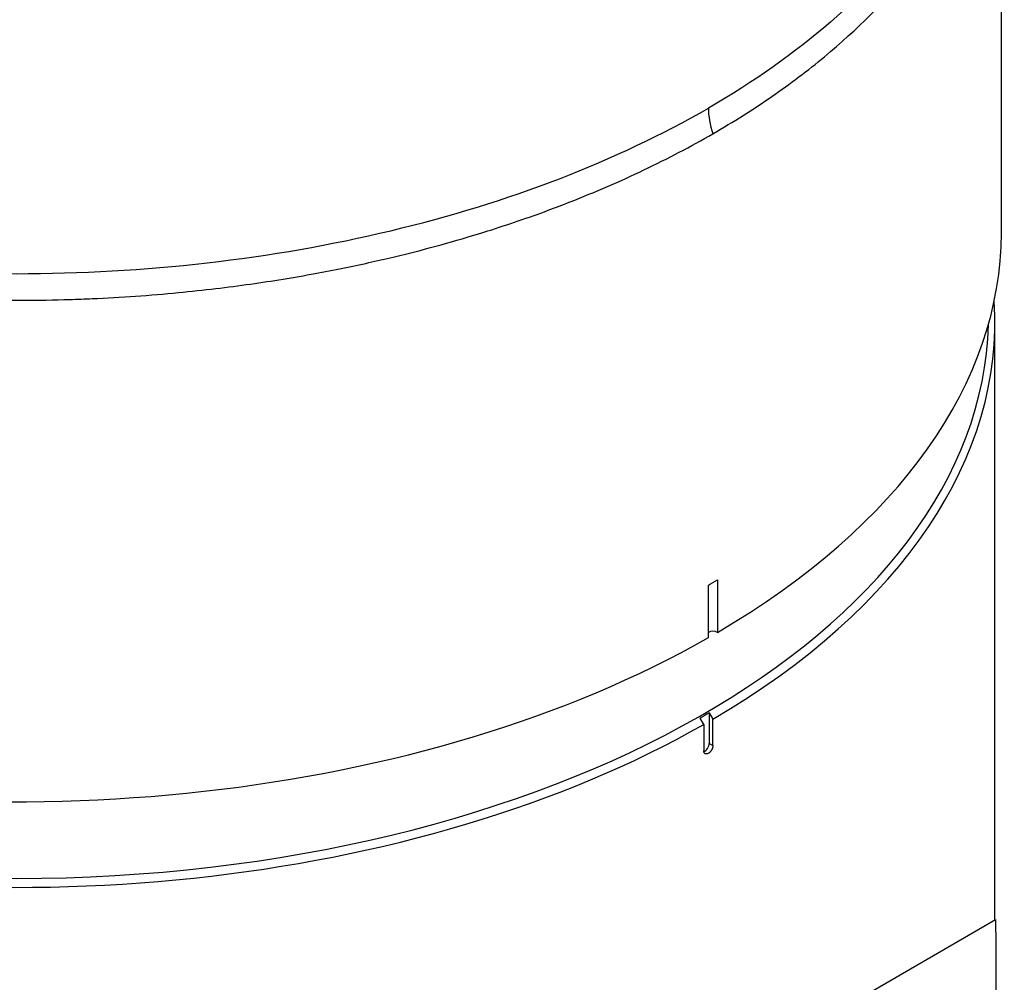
# Model space of a CAD drawing. Header units: millimetres. Extents: x 0 to 7374, y 0 to 4200.
# Tile 630 of 656: x 4749 to 4825, y 2859 to 2934. Entities that reach past the tile are written whole.
import ezdxf

# ---------------------------------------------------------------- set-up
doc = ezdxf.new("R2010")
doc.units = ezdxf.units.MM
doc.header["$LTSCALE"] = 0.2
doc.layers.add('01_Object Line', color=4, linetype='Continuous')

# ---------------------------------------------------------------- blocks, each defined once
blk = doc.blocks.new('A$C90bc888d')
for p, q in [((321.876, 1097.998), (321.876, 1136.919)), ((321.376, 1044.646), (321.376, 1091.057)), ((299.822, 1071.054), (299.822, 1066.971)), ((299.115, 1066.563), (299.115, 1070.646)), ((298.762, 1059.827), (298.48, 1060.315)), ((299.187, 1060.723), (299.469, 1060.235)), ((299.187, 1060.723), (299.187, 1058.357)), ((299.469, 1058.194), (299.469, 1060.235)), ((298.762, 1059.827), (298.762, 1057.786)), ((299.187, 1058.357), (299.469, 1058.194)), ((299.16, 1031.82), (321.425, 1044.675))]:
    blk.add_line(p, q)
for centre, major_axis, start_param, end_param in [((302.652, 1105.631), (2.5, -4.33), 3.926991, 4.37804), ((245.376, 1097.998), (-76.5, 0), 0, 2.349659), ((245.376, 1097.998), (76.5, 0), 5.504323, 6.283185), ((245.376, 1091.057), (-76, 0), 6.245824, 8.632801), ((245.376, 1091.057), (76, 0), 5.504366, 6.320547), ((245.376, 1091.466), (75.5, 0), 3.155642, 6.269136), ((245.376, 1091.466), (75.5, 0), 3.155642, 6.269136), ((245.376, 1102.08), (76.5, 0), 5.491251, 5.504323), ((299.47, 1066.767), (-0.5, 0), 3.930259, 5.501055), ((298.833, 998.792), (37.801, 65.473), 0.778785, 0.792012), ((298.833, 1058.153), (0.25, 0.433), 3.740136, 5.497787)]:
    blk.add_ellipse(centre, major_axis=major_axis, ratio=0.57735, start_param=start_param, end_param=end_param)
for points, knots in [([(169.376, 1141.961), (169.282, 1141.489), (169.201, 1141.015), (168.932, 1139.128), (168.849, 1137.71), (168.919, 1134.862), (169.075, 1133.434), (169.626, 1130.587), (170.021, 1129.172), (171.043, 1126.385), (171.667, 1125.014), (172.588, 1123.323), (172.78, 1122.985), (173.786, 1121.283), (174.708, 1119.943), (176.254, 1117.983), (176.792, 1117.341), (178.477, 1115.453), (179.699, 1114.228), (181.429, 1112.674), (181.845, 1112.311), (182.622, 1111.657), (182.979, 1111.363), (183.981, 1110.56), (184.64, 1110.056), (186.813, 1108.465), (188.398, 1107.413), (190.493, 1106.149), (190.926, 1105.894), (192.241, 1105.136), (193.14, 1104.644), (194.519, 1103.923), (194.985, 1103.686), (195.69, 1103.335), (195.927, 1103.219), (196.64, 1102.873), (197.12, 1102.646), (198.568, 1101.977), (199.548, 1101.546), (204.484, 1099.486), (208.684, 1098.065), (213.653, 1096.727), (214.219, 1096.58), (215.353, 1096.294), (215.921, 1096.156), (218.198, 1095.619), (219.928, 1095.251), (223.381, 1094.6), (225.1, 1094.316), (228.028, 1093.896), (229.228, 1093.741), (230.623, 1093.581), (230.813, 1093.56), (233.227, 1093.293), (235.469, 1093.106), (240.182, 1092.832), (242.652, 1092.757), (245.37, 1092.752), (245.616, 1092.752), (247.08, 1092.757), (248.298, 1092.778), (250.094, 1092.834), (250.674, 1092.856), (253.5, 1092.983), (255.739, 1093.14), (258.933, 1093.447), (259.899, 1093.551), (261.765, 1093.774), (262.664, 1093.891), (265.244, 1094.256), (266.914, 1094.527), (269.293, 1094.963), (270.015, 1095.103), (271.409, 1095.385), (272.081, 1095.528), (273.376, 1095.815), (274, 1095.958), (274.907, 1096.175), (275.193, 1096.244), (277.696, 1096.863), (279.868, 1097.473), (283.579, 1098.641), (285.141, 1099.174), (287.242, 1099.951), (287.811, 1100.168), (290.35, 1101.164), (292.262, 1101.99), (295.969, 1103.759), (297.76, 1104.701), (299.47, 1105.688)], [5.138988, 5.138988, 5.138988, 5.138988, 5.386139, 5.386139, 6.122505, 6.122505, 6.865938, 6.865938, 7.609566, 7.609566, 8.345285, 8.345285, 8.530042, 8.530042, 9.2788, 9.2788, 9.649116, 9.649116, 10.382297, 10.382297, 10.608293, 10.608293, 10.794229, 10.794229, 11.122019, 11.122019, 11.846151, 11.846151, 12.031562, 12.031562, 12.403274, 12.403274, 12.589452, 12.589452, 12.682563, 12.682563, 12.868805, 12.868805, 13.238343, 13.238343, 14.695562, 14.695562, 14.881787, 14.881787, 15.066704, 15.066704, 15.619411, 15.619411, 16.15584, 16.15584, 16.524616, 16.524616, 16.582585, 16.582585, 17.260758, 17.260758, 18.000965, 18.000965, 18.074733, 18.074733, 18.439358, 18.439358, 18.613253, 18.613253, 19.288197, 19.288197, 19.582536, 19.582536, 19.85849, 19.85849, 20.377725, 20.377725, 20.60582, 20.60582, 20.820045, 20.820045, 21.02106, 21.02106, 21.113943, 21.113943, 21.835711, 21.835711, 22.37856, 22.37856, 22.582469, 22.582469, 23.297329, 23.297329, 24.021047, 24.021047, 24.021047, 24.021047]), ([(299.47, 1105.688), (301.07, 1106.612), (302.598, 1107.574), (305.49, 1109.569), (306.853, 1110.6), (310.687, 1113.778), (312.914, 1116.018), (318.511, 1122.989), (320.809, 1127.967), (321.633, 1133.387), (321.677, 1133.717), (322.012, 1136.685), (321.899, 1139.337), (321.376, 1141.962)], [0.000001, 0.000001, 0.000001, 0.000001, 0.678831, 0.678831, 1.351633, 1.351633, 2.690292, 2.690292, 5.345384, 5.345384, 5.517362, 5.517362, 6.891195, 6.891195, 6.891195, 6.891195]), ([(169.376, 1138.699), (169.376, 1138.694), (169.376, 1138.689), (169.378, 1135.794), (169.869, 1132.948), (171.799, 1127.341), (173.263, 1124.551), (177.07, 1119.248), (179.401, 1116.729), (184.918, 1111.956), (188.121, 1109.701), (195.156, 1105.64), (199.057, 1103.793), (207.336, 1100.604), (211.7, 1099.259), (220.874, 1097.064), (225.712, 1096.218), (235.43, 1095.104), (240.357, 1094.821), (255.346, 1094.818), (265.212, 1095.95), (279.061, 1099.26), (283.426, 1100.608), (291.669, 1103.782), (295.568, 1105.623), (299.116, 1107.672)], [0.2498997, 0.2498997, 0.2498997, 0.2498997, 0.25, 0.25, 0.3125, 0.3125, 0.375, 0.375, 0.4375, 0.4375, 0.5, 0.5, 0.5625, 0.5625, 0.625, 0.625, 0.6875, 0.6875, 0.75, 0.75, 0.875, 0.875, 0.9375, 0.9375, 1, 1, 1, 1]), ([(321.376, 1138.699), (321.376, 1132.934), (319.416, 1127.242), (313.686, 1119.251), (311.351, 1116.73), (305.853, 1111.972), (302.664, 1109.72), (299.116, 1107.672)], [0.7500951, 0.7500951, 0.7500951, 0.7500951, 0.875, 0.875, 0.9375, 0.9375, 1, 1, 1, 1]), ([(299.469, 1058.194), (299.469, 1058.178), (299.468, 1058.161), (299.466, 1058.144), (299.464, 1058.127), (299.462, 1058.109), (299.459, 1058.091), (299.456, 1058.077), (299.453, 1058.062), (299.449, 1058.048), (299.444, 1058.03), (299.439, 1058.011), (299.433, 1057.993), (299.426, 1057.975), (299.419, 1057.956), (299.412, 1057.938), (299.405, 1057.923), (299.399, 1057.909), (299.392, 1057.894), (299.383, 1057.876), (299.373, 1057.859), (299.363, 1057.841), (299.353, 1057.824), (299.343, 1057.807), (299.331, 1057.791), (299.322, 1057.777), (299.313, 1057.764), (299.303, 1057.752), (299.291, 1057.736), (299.279, 1057.721), (299.265, 1057.706), (299.252, 1057.691), (299.239, 1057.677), (299.225, 1057.664), (299.215, 1057.654), (299.204, 1057.645), (299.194, 1057.636), (299.181, 1057.625), (299.168, 1057.615), (299.155, 1057.606), (299.142, 1057.597), (299.129, 1057.589), (299.116, 1057.581), (299.102, 1057.573), (299.088, 1057.566), (299.073, 1057.559), (299.059, 1057.553), (299.044, 1057.548), (299.03, 1057.544), (299.02, 1057.541), (299.009, 1057.539), (298.999, 1057.537), (298.986, 1057.535), (298.973, 1057.533), (298.96, 1057.533), (298.947, 1057.533), (298.935, 1057.534), (298.923, 1057.536), (298.913, 1057.538), (298.904, 1057.54), (298.895, 1057.543), (298.884, 1057.547), (298.873, 1057.552), (298.863, 1057.558), (298.853, 1057.564), (298.844, 1057.571), (298.835, 1057.579), (298.828, 1057.586), (298.822, 1057.593), (298.816, 1057.601), (298.808, 1057.61), (298.801, 1057.621), (298.795, 1057.633), (298.789, 1057.644), (298.783, 1057.657), (298.779, 1057.67), (298.776, 1057.68), (298.773, 1057.691), (298.77, 1057.702), (298.767, 1057.715), (298.765, 1057.729), (298.764, 1057.743), (298.762, 1057.757), (298.762, 1057.771), (298.762, 1057.786)], [0, 0, 0, 0, 0.03829, 0.03829, 0.03829, 0.076592, 0.076592, 0.076592, 0.107469, 0.107469, 0.107469, 0.14576, 0.14576, 0.14576, 0.184063, 0.184063, 0.184063, 0.214937, 0.214937, 0.214937, 0.253229, 0.253229, 0.253229, 0.291532, 0.291532, 0.291532, 0.322407, 0.322407, 0.322407, 0.361441, 0.361441, 0.361441, 0.400474, 0.400474, 0.400474, 0.429878, 0.429878, 0.429878, 0.464939, 0.464939, 0.464939, 0.5, 0.5, 0.5, 0.539018, 0.539018, 0.539018, 0.578061, 0.578061, 0.578061, 0.607469, 0.607469, 0.607469, 0.64576, 0.64576, 0.64576, 0.684063, 0.684063, 0.684063, 0.714937, 0.714937, 0.714937, 0.753229, 0.753229, 0.753229, 0.791532, 0.791532, 0.791532, 0.822407, 0.822407, 0.822407, 0.861441, 0.861441, 0.861441, 0.900474, 0.900474, 0.900474, 0.929878, 0.929878, 0.929878, 0.965823, 0.965823, 0.965823, 1, 1, 1, 1]), ([(321.425, 1044.675), (321.62, 1023.601), (320.462, 1002.518), (317.671, 977.069), (317.063, 972.131), (316.432, 967.461)], [0, 0, 0, 0, 6.994828, 6.994828, 8.637674, 8.637674, 8.637674, 8.637674])]:
    blk.add_open_spline(points, degree=3, knots=knots)

msp = doc.modelspace()

# ---------------------------------------------------------------- block references
at = {"layer": '01_Object Line'}
msp.add_blockref('A$C90bc888d', (4503.2, 1819.544), dxfattribs=at)

doc.saveas('drawing.dxf')
